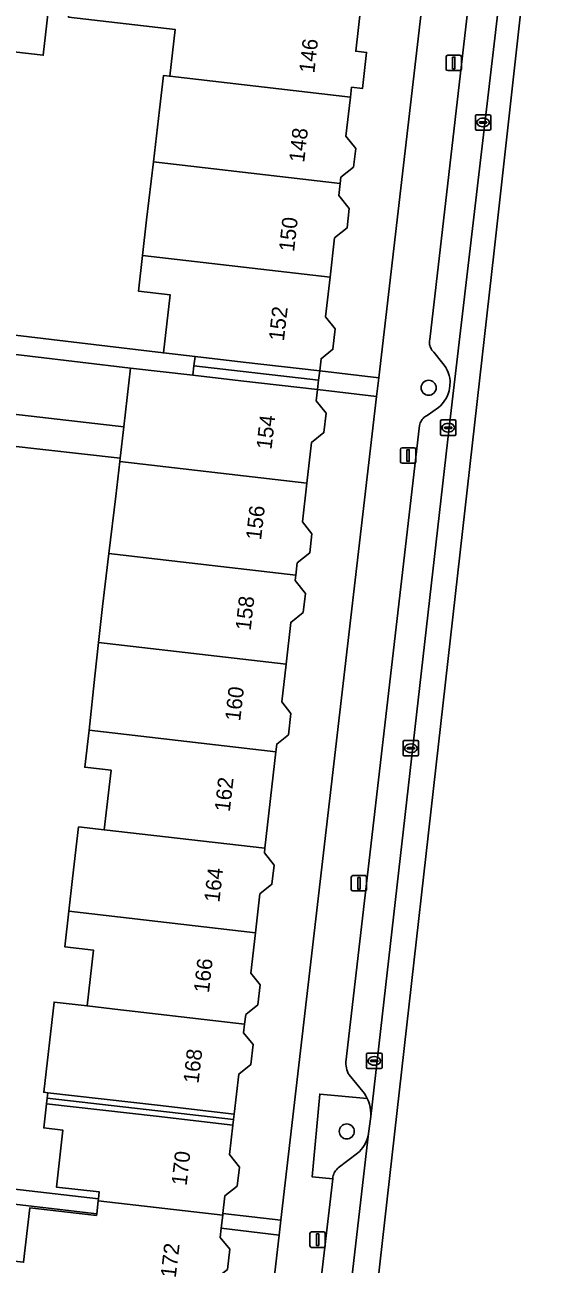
# Model space of a CAD drawing. Extents: x 161692 to 162379, y 380760 to 381678.
# Drawn here: x 162255.9 to 162289.8, y 381015.5 to 381095.9 of the extents above; entities that cross this region are included whole.
import ezdxf

# ---------------------------------------------------------------- set-up
doc = ezdxf.new("R2010")
doc.units = 0
for name, color, linetype in [('IMGEO_Boom', 7, 'Continuous'), ('IMGEO_Erf', 7, 'Continuous'), ('IMGEO_Kolk', 7, 'Continuous'), ('IMGEO_Lichtmast', 7, 'Continuous'), ('IMGEO_Pand', 7, 'Continuous'), ('IMGEO_Pand_nummerreeks', 7, 'Continuous'), ('IMGEO_Pand_overbouw', 7, 'Continuous'), ('IMGEO_Parkeervlak_open', 7, 'Continuous'), ('IMGEO_Rijbaan_lokaal_gesloten', 7, 'Continuous'), ('IMGEO_Verkeerseiland_groen', 7, 'Continuous'), ('IMGEO_Voetpad_open', 7, 'Continuous')]:
    doc.layers.add(name, color=color, linetype=linetype)

msp = doc.modelspace()

# ---------------------------------------------------------------- linework, layer by layer
at = {"layer": 'IMGEO_Boom'}
for centre in [(162282.114, 381072.384), (162276.797, 381024.142)]:
    msp.add_circle(centre, 0.489, dxfattribs=at)
at = {"layer": 'IMGEO_Erf'}
for points in [[(162277.713, 381097.098), (162277.384, 381094.213), (162278.081, 381094.133), (162277.814, 381091.793), (162277.107, 381091.873), (162277.035, 381091.24), (162276.745, 381088.701), (162277.383, 381087.898), (162277.245, 381086.699), (162276.416, 381086.04), (162276.37, 381085.637), (162276.282, 381084.864), (162276.961, 381084.009), (162276.816, 381082.749), (162276.008, 381082.107), (162275.716, 381079.555), (162275.423, 381076.988), (162276.053, 381076.195), (162275.902, 381074.883), (162275.131, 381074.269), (162275.041, 381073.481), (162278.872, 381073.036), (162284.412, 381120.777)], [(162259.521, 381115.117), (162257.099, 381093.948), (162254.216, 381094.277), (162253.491, 381087.922), (162251.412, 381088.16), (162251.239, 381088.444), (162249.813, 381076.434), (162264.901, 381074.642), (162265.333, 381078.414), (162263.281, 381078.649), (162263.545, 381080.955), (162263.81, 381083.27), (162264.252, 381087.031), (162264.651, 381090.42), (162264.905, 381092.634), (162265.312, 381092.587), (162265.662, 381095.63), (162258.747, 381096.421)], [(162254.997, 381070.685), (162262.321, 381069.843), (162262.757, 381073.661), (162249.668, 381075.215)], [(162246.411, 381021.417), (162260.68, 381019.761), (162260.733, 381020.211), (162257.956, 381020.53), (162258.38, 381024.22), (162257.13, 381024.363), (162257.31, 381025.939), (162264.439, 381025.124), (162269.406, 381024.555), (162269.187, 381022.637), (162269.83, 381021.828), (162269.689, 381020.599), (162268.891, 381019.965), (162268.761, 381018.824), (162272.531, 381018.386), (162278.731, 381071.825), (162274.902, 381072.269), (162274.819, 381071.543), (162275.457, 381070.739), (162275.313, 381069.475), (162274.513, 381068.839), (162274.21, 381066.194), (162273.923, 381063.684), (162274.535, 381062.914), (162274.392, 381061.664), (162273.586, 381061.023), (162273.495, 381060.23), (162273.454, 381059.869), (162274.116, 381059.035), (162273.975, 381057.804), (162273.168, 381057.162), (162272.857, 381054.451), (162272.577, 381052.003), (162273.177, 381051.248), (162273.02, 381049.875), (162272.258, 381049.269), (162272.201, 381048.768), (162271.484, 381042.508), (162271.451, 381042.218), (162272.088, 381041.417), (162271.946, 381040.175), (162271.161, 381039.551), (162270.872, 381037.029), (162270.572, 381034.404), (162271.172, 381033.648), (162271.023, 381032.346), (162270.239, 381031.722), (162270.168, 381031.107), (162270.104, 381030.545), (162270.718, 381029.772), (162270.57, 381028.481), (162269.784, 381027.857), (162269.488, 381025.27), (162264.521, 381025.838), (162257.392, 381026.653), (162257.139, 381026.682), (162257.808, 381032.53), (162259.942, 381032.284), (162260.355, 381035.908), (162258.501, 381036.12), (162258.764, 381038.422), (162259.008, 381040.552), (162259.391, 381043.896), (162261.059, 381043.707), (162261.5, 381047.568), (162259.799, 381047.763), (162260.074, 381050.163), (162260.44, 381053.681), (162260.688, 381055.85), (162260.955, 381058.182), (162261.365, 381061.626), (162261.808, 381065.355), (162262.063, 381067.591), (162262.087, 381067.805), (162254.763, 381068.647)], [(162253.582, 381013.416), (162253.864, 381015.879), (162255.82, 381015.654), (162256.233, 381019.19), (162260.556, 381018.696), (162260.569, 381018.804), (162243.4, 381020.812), (162240.462, 380997.193)], [(162268.333, 380982.205), (162272.419, 381017.419), (162268.651, 381017.86), (162268.583, 381017.268), (162269.2, 381016.492), (162269.051, 381015.19)]]:
    msp.add_lwpolyline(points, dxfattribs=at)
at = {"layer": 'IMGEO_Kolk'}
for p, q in [((162285.221, 381090.096), (162286.073, 381090.096)), ((162285.146, 381089.17), (162285.146, 381090.022)), ((162285.405, 381089.59), (162285.405, 381089.602)), ((162285.843, 381089.553), (162285.445, 381089.553)), ((162285.448, 381089.639), (162285.846, 381089.639)), ((162285.657, 381089.316), (162285.632, 381089.316)), ((162285.634, 381089.876), (162285.659, 381089.876)), ((162285.889, 381089.602), (162285.889, 381089.59)), ((162286.147, 381090.022), (162286.147, 381089.17)), ((162286.073, 381089.096), (162285.221, 381089.096)), ((162282.885, 381069.366), (162282.885, 381070.218)), ((162282.96, 381070.292), (162283.812, 381070.292)), ((162283.373, 381070.072), (162283.398, 381070.072)), ((162283.886, 381070.218), (162283.886, 381069.366)), ((162283.812, 381069.292), (162282.96, 381069.292)), ((162283.144, 381069.786), (162283.144, 381069.798)), ((162283.582, 381069.749), (162283.184, 381069.749)), ((162283.187, 381069.835), (162283.585, 381069.835)), ((162283.396, 381069.512), (162283.371, 381069.512)), ((162283.628, 381069.798), (162283.628, 381069.786)), ((162280.459, 381048.569), (162280.459, 381049.421)), ((162280.534, 381049.495), (162281.386, 381049.495)), ((162280.947, 381049.275), (162280.972, 381049.275)), ((162281.46, 381049.421), (162281.46, 381048.569)), ((162281.386, 381048.495), (162280.534, 381048.495)), ((162280.718, 381048.989), (162280.718, 381049.001)), ((162281.156, 381048.952), (162280.758, 381048.952)), ((162280.761, 381049.038), (162281.159, 381049.038)), ((162280.97, 381048.715), (162280.945, 381048.715)), ((162281.202, 381049.001), (162281.202, 381048.989)), ((162278.086, 381028.29), (162278.086, 381029.142)), ((162278.161, 381029.216), (162279.013, 381029.216)), ((162278.574, 381028.996), (162278.599, 381028.996)), ((162279.087, 381029.142), (162279.087, 381028.29)), ((162279.013, 381028.216), (162278.161, 381028.216)), ((162278.345, 381028.71), (162278.345, 381028.722)), ((162278.783, 381028.673), (162278.385, 381028.673)), ((162278.388, 381028.759), (162278.786, 381028.759)), ((162278.597, 381028.436), (162278.572, 381028.436)), ((162278.829, 381028.722), (162278.829, 381028.71))]:
    msp.add_line(p, q, dxfattribs=at)
for points in [[(162285.221, 381090.096), (162286.073, 381090.096)], [(162285.146, 381089.17), (162285.146, 381090.022)], [(162286.147, 381090.022), (162286.147, 381089.17)], [(162286.073, 381089.096), (162285.221, 381089.096)], [(162282.885, 381069.366), (162282.885, 381070.218)], [(162282.96, 381070.292), (162283.812, 381070.292)], [(162283.886, 381070.218), (162283.886, 381069.366)], [(162283.812, 381069.292), (162282.96, 381069.292)], [(162280.459, 381048.569), (162280.459, 381049.421)], [(162280.534, 381049.495), (162281.386, 381049.495)], [(162281.46, 381049.421), (162281.46, 381048.569)], [(162281.386, 381048.495), (162280.534, 381048.495)], [(162278.086, 381028.29), (162278.086, 381029.142)], [(162278.161, 381029.216), (162279.013, 381029.216)], [(162279.087, 381029.142), (162279.087, 381028.29)], [(162279.013, 381028.216), (162278.161, 381028.216)]]:
    msp.add_lwpolyline(points, dxfattribs=at)
for centre, radius, start, end in [((162285.223, 381090.02), 0.0765, 91.55205, 178.44795), ((162285.223, 381090.02), 0.0765, 91.55205, 178.44795), ((162286.071, 381090.02), 0.0765, 1.55205, 88.44795), ((162286.071, 381090.02), 0.0765, 1.55205, 88.44795), ((162285.445, 381089.599), 0.0403, 85.87752, 175.75265), ((162285.442, 381089.589), 0.0366, 178.93798, 274.71019), ((162285.846, 381089.596), 0.043, 264.86636, 352.45326), ((162285.85, 381089.601), 0.0386, 1.73085, 96.63898), ((162285.223, 381089.172), 0.0765, 181.55205, 268.44795), ((162285.223, 381089.172), 0.0765, 181.55205, 268.44795), ((162286.071, 381089.172), 0.0765, 271.55205, 358.44795), ((162286.071, 381089.172), 0.0765, 271.55205, 358.44795), ((162282.962, 381070.216), 0.0765, 91.55205, 178.44795), ((162282.962, 381070.216), 0.0765, 91.55205, 178.44795), ((162283.81, 381070.216), 0.0765, 1.55205, 88.44795), ((162283.81, 381070.216), 0.0765, 1.55205, 88.44795), ((162282.962, 381069.368), 0.0765, 181.55205, 268.44795), ((162282.962, 381069.368), 0.0765, 181.55205, 268.44795), ((162283.184, 381069.795), 0.0403, 85.87752, 175.75265), ((162283.181, 381069.785), 0.0366, 178.93798, 274.71019), ((162283.585, 381069.792), 0.043, 264.86636, 352.45326), ((162283.589, 381069.797), 0.0386, 1.73085, 96.63898), ((162283.81, 381069.368), 0.0765, 271.55205, 358.44795), ((162283.81, 381069.368), 0.0765, 271.55205, 358.44795), ((162280.536, 381049.419), 0.0765, 91.55205, 178.44795), ((162280.536, 381049.419), 0.0765, 91.55205, 178.44795), ((162281.384, 381049.419), 0.0765, 1.55205, 88.44795), ((162281.384, 381049.419), 0.0765, 1.55205, 88.44795), ((162280.536, 381048.571), 0.0765, 181.55205, 268.44795), ((162280.536, 381048.571), 0.0765, 181.55205, 268.44795), ((162280.758, 381048.998), 0.0403, 85.87752, 175.75265), ((162280.755, 381048.988), 0.0366, 178.93798, 274.71019), ((162281.159, 381048.995), 0.043, 264.86636, 352.45326), ((162281.163, 381049), 0.0386, 1.73085, 96.63898), ((162281.384, 381048.571), 0.0765, 271.55205, 358.44795), ((162281.384, 381048.571), 0.0765, 271.55205, 358.44795), ((162278.163, 381029.14), 0.0765, 91.55205, 178.44795), ((162278.163, 381029.14), 0.0765, 91.55205, 178.44795), ((162279.011, 381029.14), 0.0765, 1.55205, 88.44795), ((162279.011, 381029.14), 0.0765, 1.55205, 88.44795), ((162278.163, 381028.292), 0.0765, 181.55205, 268.44795), ((162278.163, 381028.292), 0.0765, 181.55205, 268.44795), ((162278.385, 381028.719), 0.0403, 85.87752, 175.75265), ((162278.382, 381028.709), 0.0366, 178.93798, 274.71019), ((162278.786, 381028.716), 0.043, 264.86636, 352.45326), ((162278.79, 381028.721), 0.0386, 1.73085, 96.63898), ((162279.011, 381028.292), 0.0765, 271.55205, 358.44795), ((162279.011, 381028.292), 0.0765, 271.55205, 358.44795)]:
    msp.add_arc(centre, radius, start, end, dxfattribs=at)
for centre, major_axis, ratio, start_param, end_param in [((162285.633, 381089.596), (-0.387, 0.002), 0.722429, 4.712389, 7.853982), ((162285.658, 381089.596), (-0.39, 0.002), 0.717154, 1.570796, 4.712389), ((162283.372, 381069.792), (-0.387, 0.002), 0.722429, 4.712389, 7.853982), ((162283.397, 381069.792), (-0.39, 0.002), 0.717154, 1.570796, 4.712389), ((162280.946, 381048.995), (-0.387, 0.002), 0.722429, 4.712389, 7.853982), ((162280.971, 381048.995), (-0.39, 0.002), 0.717154, 1.570796, 4.712389), ((162278.573, 381028.716), (-0.387, 0.002), 0.722429, 4.712389, 7.853982), ((162278.598, 381028.716), (-0.39, 0.002), 0.717154, 1.570796, 4.712389)]:
    msp.add_ellipse(centre, major_axis=major_axis, ratio=ratio, start_param=start_param, end_param=end_param, dxfattribs=at)
at = {"layer": 'IMGEO_Lichtmast'}
for p, q in [((162283.252, 381093.054), (162283.252, 381093.854)), ((162283.252, 381093.854), (162283.252, 381093.054)), ((162283.352, 381093.954), (162284.142, 381093.954)), ((162284.142, 381093.954), (162283.352, 381093.954)), ((162284.242, 381093.854), (162284.242, 381093.054)), ((162284.242, 381093.054), (162284.242, 381093.854)), ((162284.142, 381092.954), (162283.352, 381092.954)), ((162283.352, 381092.954), (162284.142, 381092.954)), ((162280.286, 381067.586), (162280.286, 381068.386)), ((162280.286, 381068.386), (162280.286, 381067.586)), ((162280.386, 381068.486), (162281.176, 381068.486)), ((162281.176, 381068.486), (162280.386, 381068.486)), ((162281.276, 381068.386), (162281.276, 381067.586)), ((162281.276, 381067.586), (162281.276, 381068.386)), ((162281.176, 381067.486), (162280.386, 381067.486)), ((162280.386, 381067.486), (162281.176, 381067.486)), ((162277.095, 381039.837), (162277.095, 381040.637)), ((162277.095, 381040.637), (162277.095, 381039.837)), ((162277.195, 381040.737), (162277.985, 381040.737)), ((162277.985, 381040.737), (162277.195, 381040.737)), ((162278.085, 381040.637), (162278.085, 381039.837)), ((162278.085, 381039.837), (162278.085, 381040.637)), ((162277.985, 381039.737), (162277.195, 381039.737)), ((162277.195, 381039.737), (162277.985, 381039.737)), ((162274.411, 381016.719), (162274.411, 381017.519)), ((162274.411, 381017.519), (162274.411, 381016.719)), ((162274.511, 381017.619), (162275.301, 381017.619)), ((162275.301, 381017.619), (162274.511, 381017.619)), ((162275.401, 381017.519), (162275.401, 381016.719)), ((162275.401, 381016.719), (162275.401, 381017.519)), ((162275.301, 381016.619), (162274.511, 381016.619)), ((162274.511, 381016.619), (162275.301, 381016.619))]:
    msp.add_line(p, q, dxfattribs=at)
for points in [[(162283.672, 381093.829), (162283.822, 381093.829), (162283.822, 381093.079), (162283.672, 381093.079), (162283.672, 381093.829)], [(162280.706, 381068.361), (162280.856, 381068.361), (162280.856, 381067.611), (162280.706, 381067.611), (162280.706, 381068.361)], [(162277.515, 381040.612), (162277.665, 381040.612), (162277.665, 381039.862), (162277.515, 381039.862), (162277.515, 381040.612)], [(162274.831, 381017.494), (162274.981, 381017.494), (162274.981, 381016.744), (162274.831, 381016.744), (162274.831, 381017.494)]]:
    msp.add_lwpolyline(points, dxfattribs=at)
for centre, start, end in [((162283.352, 381093.854), 90, 180), ((162283.352, 381093.854), 90, 180), ((162284.142, 381093.854), 0, 90), ((162284.142, 381093.854), 360, 90), ((162283.352, 381093.054), 180, 270), ((162283.352, 381093.054), 180, 270), ((162284.142, 381093.054), 270, 0), ((162284.142, 381093.054), 270, 0), ((162280.386, 381068.386), 90, 180), ((162280.386, 381068.386), 90, 180), ((162281.176, 381068.386), 0, 90), ((162281.176, 381068.386), 360, 90), ((162280.386, 381067.586), 180, 270), ((162280.386, 381067.586), 180, 270), ((162281.176, 381067.586), 270, 0), ((162281.176, 381067.586), 270, 0), ((162277.195, 381040.637), 90, 180), ((162277.195, 381040.637), 90, 180), ((162277.985, 381040.637), 0, 90), ((162277.985, 381040.637), 360, 90), ((162277.195, 381039.837), 180, 270), ((162277.195, 381039.837), 180, 270), ((162277.985, 381039.837), 270, 0), ((162277.985, 381039.837), 270, 0), ((162274.511, 381017.519), 90, 180), ((162274.511, 381017.519), 90, 180), ((162275.301, 381017.519), 0, 90), ((162275.301, 381017.519), 360, 90), ((162274.511, 381016.719), 180, 270), ((162274.511, 381016.719), 180, 270), ((162275.301, 381016.719), 270, 0), ((162275.301, 381016.719), 270, 0)]:
    msp.add_arc(centre, 0.1, start, end, dxfattribs=at)
at = {"layer": 'IMGEO_Pand'}
for points in [[(162259.521, 381115.117), (162259.659, 381115.101), (162259.782, 381116.18), (162260.051, 381118.526), (162260.619, 381123.493), (162254.577, 381124.184), (162254.009, 381119.217), (162253.252, 381112.593), (162251.241, 381095), (162251.198, 381094.622), (162254.216, 381094.277), (162257.099, 381093.948)], [(162263.798, 381098.664), (162259.066, 381099.205), (162258.747, 381096.421), (162265.662, 381095.63), (162265.312, 381092.587), (162277.035, 381091.24), (162277.107, 381091.873), (162277.814, 381091.793), (162278.081, 381094.133), (162277.384, 381094.213), (162277.713, 381097.098)], [(162264.252, 381087.031), (162276.37, 381085.637), (162276.416, 381086.04), (162277.245, 381086.699), (162277.383, 381087.898), (162276.745, 381088.701), (162277.035, 381091.24), (162265.312, 381092.587), (162264.905, 381092.634), (162264.651, 381090.42)], [(162264.252, 381087.031), (162263.81, 381083.27), (162263.545, 381080.955), (162275.716, 381079.555), (162276.008, 381082.107), (162276.816, 381082.749), (162276.961, 381084.009), (162276.282, 381084.864), (162276.37, 381085.637)], [(162263.545, 381080.955), (162263.281, 381078.649), (162265.333, 381078.414), (162264.901, 381074.642), (162266.951, 381074.407), (162270.074, 381074.05), (162275.041, 381073.481), (162275.131, 381074.269), (162275.902, 381074.883), (162276.053, 381076.195), (162275.423, 381076.988), (162275.716, 381079.555)], [(162275.457, 381070.739), (162274.819, 381071.543), (162274.902, 381072.269), (162269.935, 381072.839), (162266.812, 381073.196), (162262.757, 381073.661), (162262.321, 381069.843), (162262.087, 381067.805), (162262.063, 381067.591), (162274.21, 381066.194), (162274.513, 381068.839), (162275.313, 381069.475)], [(162262.321, 381069.843), (162254.997, 381070.685), (162254.763, 381068.647), (162262.087, 381067.805)], [(162261.365, 381061.626), (162265.449, 381061.156), (162273.495, 381060.23), (162273.586, 381061.023), (162274.392, 381061.664), (162274.535, 381062.914), (162273.923, 381063.684), (162274.21, 381066.194), (162262.063, 381067.591), (162261.808, 381065.355)], [(162261.365, 381061.626), (162260.955, 381058.182), (162260.688, 381055.85), (162272.857, 381054.451), (162273.168, 381057.162), (162273.975, 381057.804), (162274.116, 381059.035), (162273.454, 381059.869), (162273.495, 381060.23), (162265.449, 381061.156)], [(162260.074, 381050.163), (162272.201, 381048.768), (162272.258, 381049.269), (162273.02, 381049.875), (162273.177, 381051.248), (162272.577, 381052.003), (162272.857, 381054.451), (162260.688, 381055.85), (162260.44, 381053.681)], [(162271.484, 381042.508), (162272.201, 381048.768), (162260.074, 381050.163), (162259.799, 381047.763), (162261.5, 381047.568), (162261.059, 381043.707)], [(162271.484, 381042.508), (162261.059, 381043.707), (162259.391, 381043.896), (162259.008, 381040.552), (162258.764, 381038.422), (162270.872, 381037.029), (162271.161, 381039.551), (162271.946, 381040.175), (162272.088, 381041.417), (162271.451, 381042.218)], [(162270.872, 381037.029), (162258.764, 381038.422), (162258.501, 381036.12), (162260.355, 381035.908), (162259.942, 381032.284), (162262.105, 381032.035), (162262.507, 381031.989), (162270.168, 381031.107), (162270.239, 381031.722), (162271.023, 381032.346), (162271.172, 381033.648), (162270.572, 381034.404)], [(162270.718, 381029.772), (162270.104, 381030.545), (162270.168, 381031.107), (162262.507, 381031.989), (162262.105, 381032.035), (162259.942, 381032.284), (162257.808, 381032.53), (162257.139, 381026.682), (162257.392, 381026.653), (162264.521, 381025.838), (162269.488, 381025.27), (162269.784, 381027.857), (162270.57, 381028.481)], [(162269.187, 381022.637), (162269.406, 381024.555), (162264.439, 381025.124), (162257.31, 381025.939), (162257.13, 381024.363), (162258.38, 381024.22), (162257.956, 381020.53), (162260.733, 381020.211), (162260.68, 381019.761), (162260.665, 381019.632), (162268.747, 381018.702), (162268.761, 381018.824), (162268.891, 381019.965), (162269.689, 381020.599), (162269.83, 381021.828)], [(162269.2, 381016.492), (162268.583, 381017.268), (162268.651, 381017.86), (162268.747, 381018.702), (162260.665, 381019.632), (162260.569, 381018.804), (162260.556, 381018.696), (162256.233, 381019.19), (162255.82, 381015.654), (162253.864, 381015.879), (162253.582, 381013.416), (162255.843, 381013.156), (162256.732, 381013.054), (162267.955, 381011.763), (162268.277, 381014.576), (162269.051, 381015.19)]]:
    msp.add_lwpolyline(points, close=True, dxfattribs=at)
at = {"layer": 'IMGEO_Pand_overbouw'}
for points in [[(162266.951, 381074.407), (162266.882, 381073.802), (162274.972, 381072.875), (162275.041, 381073.481), (162270.074, 381074.05)], [(162266.812, 381073.196), (162269.935, 381072.839), (162274.902, 381072.269), (162274.972, 381072.875), (162266.882, 381073.802)], [(162269.488, 381025.27), (162264.521, 381025.838), (162257.392, 381026.653), (162257.351, 381026.296), (162269.447, 381024.913)], [(162269.406, 381024.555), (162269.447, 381024.913), (162257.351, 381026.296), (162257.31, 381025.939), (162264.439, 381025.124)]]:
    msp.add_lwpolyline(points, close=True, dxfattribs=at)
at = {"layer": 'IMGEO_Parkeervlak_open'}
for points in [[(162285.947, 381108.198), (162282.185, 381075.507), (162282.172, 381075.429), (162282.167, 381075.35), (162282.169, 381075.272), (162282.178, 381075.193), (162282.194, 381075.116), (162282.217, 381075.041), (162282.247, 381074.968), (162282.282, 381074.898), (162282.324, 381074.831), (162282.372, 381074.768), (162282.425, 381074.71), (162282.44, 381074.696), (162283.031, 381073.967), (162283.123, 381073.849), (162283.227, 381073.695), (162283.315, 381073.532), (162283.389, 381073.362), (162283.448, 381073.186), (162283.49, 381073.006), (162283.517, 381072.822), (162283.488, 381072.482), (162283.472, 381072.357), (162283.435, 381072.175), (162283.381, 381071.998), (162283.311, 381071.826), (162283.227, 381071.661), (162283.128, 381071.504), (162283.016, 381071.357), (162282.89, 381071.22), (162282.754, 381071.095), (162282.015, 381070.593), (162281.941, 381070.55), (162281.872, 381070.501), (162281.807, 381070.446), (162281.747, 381070.385), (162281.693, 381070.32), (162281.645, 381070.249), (162281.603, 381070.175), (162281.569, 381070.097), (162281.541, 381070.017), (162281.523, 381069.943), (162276.749, 381028.629), (162276.747, 381028.504), (162276.755, 381028.38), (162276.774, 381028.258), (162276.804, 381028.137), (162276.845, 381028.02), (162276.896, 381027.907), (162276.951, 381027.808), (162277.942, 381026.595), (162278.033, 381026.457), (162278.13, 381026.28), (162278.21, 381026.097), (162278.273, 381025.907), (162278.319, 381025.711), (162278.348, 381025.513), (162278.359, 381025.312), (162278.352, 381025.112), (162283.442, 381069.812), (162288.298, 381111.136)], [(162274.721, 380993.836), (162278.204, 381024.009), (162278.181, 381023.855), (162278.14, 381023.692), (162278.086, 381023.533), (162278.017, 381023.379), (162277.935, 381023.232), (162277.84, 381023.093), (162277.733, 381022.963), (162277.615, 381022.842), (162277.487, 381022.733), (162276.25, 381021.77), (162276.185, 381021.714), (162276.126, 381021.654), (162276.072, 381021.588), (162276.025, 381021.517), (162275.984, 381021.443), (162275.95, 381021.365), (162275.922, 381021.284), (162275.903, 381021.202), (162275.89, 381021.118), (162275.886, 381021.063), (162273.103, 380997.258)]]:
    msp.add_lwpolyline(points, dxfattribs=at)
at = {"layer": 'IMGEO_Rijbaan_lokaal_gesloten'}
msp.add_lwpolyline([(162274.657, 380977.597), (162276.732, 380995.981), (162286.357, 381081.269), (162289.809, 381112.228), (162289.612, 381112.248), (162288.441, 381112.366), (162288.298, 381111.136), (162283.442, 381069.812), (162278.352, 381025.112), (162278.204, 381024.009), (162274.721, 380993.836), (162274.595, 380992.776), (162273.306, 380981.548), (162272.972, 380978.67), (162272.891, 380977.953), (162272.877, 380977.834)], close=True, dxfattribs=at)
at = {"layer": 'IMGEO_Verkeerseiland_groen'}
msp.add_lwpolyline([(162278.352, 381025.112), (162278.359, 381025.312), (162278.348, 381025.513), (162278.319, 381025.711), (162278.273, 381025.907), (162278.21, 381026.097), (162278.13, 381026.28), (162275.049, 381026.561), (162274.558, 381021.184), (162275.886, 381021.063), (162275.89, 381021.118), (162275.903, 381021.202), (162275.922, 381021.284), (162275.95, 381021.365), (162275.984, 381021.443), (162276.025, 381021.517), (162276.072, 381021.588), (162276.126, 381021.654), (162276.185, 381021.714), (162276.25, 381021.77), (162277.487, 381022.733), (162277.615, 381022.842), (162277.733, 381022.963), (162277.84, 381023.093), (162277.935, 381023.232), (162278.017, 381023.379), (162278.086, 381023.533), (162278.14, 381023.692), (162278.181, 381023.855), (162278.204, 381024.009)], close=True, dxfattribs=at)
at = {"layer": 'IMGEO_Voetpad_open'}
for points in [[(162284.412, 381120.777), (162278.872, 381073.036), (162278.731, 381071.825), (162272.531, 381018.386), (162272.419, 381017.419), (162268.333, 380982.205)], [(162273.103, 380997.258), (162275.886, 381021.063), (162274.558, 381021.184), (162275.049, 381026.561), (162278.13, 381026.28), (162278.033, 381026.457), (162277.942, 381026.595), (162276.951, 381027.808), (162276.896, 381027.907), (162276.845, 381028.02), (162276.804, 381028.137), (162276.774, 381028.258), (162276.755, 381028.38), (162276.747, 381028.504), (162276.749, 381028.629), (162281.523, 381069.943), (162281.541, 381070.017), (162281.569, 381070.097), (162281.603, 381070.175), (162281.645, 381070.249), (162281.693, 381070.32), (162281.747, 381070.385), (162281.807, 381070.446), (162281.872, 381070.501), (162281.941, 381070.55), (162282.015, 381070.593), (162282.754, 381071.095), (162282.89, 381071.22), (162283.016, 381071.357), (162283.128, 381071.504), (162283.227, 381071.661), (162283.311, 381071.826), (162283.381, 381071.998), (162283.435, 381072.175), (162283.472, 381072.357), (162283.488, 381072.482), (162283.517, 381072.822), (162283.49, 381073.006), (162283.448, 381073.186), (162283.389, 381073.362), (162283.315, 381073.532), (162283.227, 381073.695), (162283.123, 381073.849), (162283.031, 381073.967), (162282.44, 381074.696), (162282.425, 381074.71), (162282.372, 381074.768), (162282.324, 381074.831), (162282.282, 381074.898), (162282.247, 381074.968), (162282.217, 381075.041), (162282.194, 381075.116), (162282.178, 381075.193), (162282.169, 381075.272), (162282.167, 381075.35), (162282.172, 381075.429), (162282.185, 381075.507), (162285.947, 381108.198)], [(162249.668, 381075.215), (162262.757, 381073.661), (162266.812, 381073.196), (162269.935, 381072.839), (162274.902, 381072.269), (162278.731, 381071.825), (162278.872, 381073.036), (162275.041, 381073.481), (162270.074, 381074.05), (162266.951, 381074.407), (162264.901, 381074.642), (162249.813, 381076.434)], [(162243.4, 381020.812), (162260.569, 381018.804), (162260.665, 381019.632), (162260.68, 381019.761), (162246.411, 381021.417)]]:
    msp.add_lwpolyline(points, dxfattribs=at)
msp.add_lwpolyline([(162272.531, 381018.386), (162268.761, 381018.824), (162268.747, 381018.702), (162268.651, 381017.86), (162272.419, 381017.419)], close=True, dxfattribs=at)

# ---------------------------------------------------------------- texts
at = {"layer": 'IMGEO_Pand_nummerreeks'}
for s, rotation, p in [('146', 83.5233, (162274.693, 381092.755)), ('148', 83.5233, (162274.036, 381086.968)), ('150', 83.5233, (162273.379, 381081.177)), ('152', 83.5233, (162272.72, 381075.38)), ('154', 83.42838, (162271.913, 381068.34)), ('156', 83.42884, (162271.236, 381062.467)), ('158', 83.42884, (162270.56, 381056.596)), ('160', 83.42884, (162269.883, 381050.721)), ('162', 83.42884, (162269.206, 381044.84)), ('164', 83.42884, (162268.529, 381038.967)), ('166', 83.42838, (162267.852, 381033.091)), ('168', 83.42838, (162267.176, 381027.22)), ('170', 83.28515, (162266.402, 381020.588)), ('172', 83.28515, (162265.698, 381014.61))]:
    msp.add_text(s, height=1, rotation=rotation, dxfattribs=at).set_placement(p)

doc.saveas('drawing.dxf')
